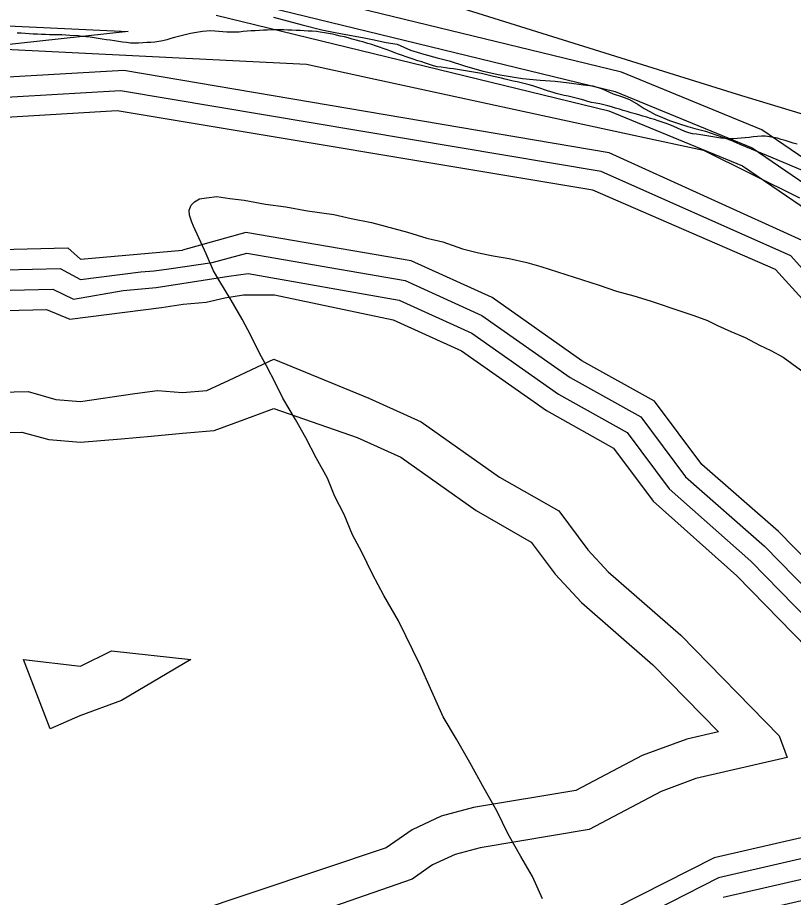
# Model space of a CAD drawing. Extents: x 2206922 to 2357709, y 510027 to 673830.
# Drawn here: x 2300471 to 2301996, y 577805 to 579534 of the extents above; entities that cross this region are included whole.
import ezdxf

# ---------------------------------------------------------------- set-up
doc = ezdxf.new("R2010")
doc.units = 0
for name, color, linetype in [('Exist Boundary Land Use Reservation Military US Department of Defense', 7, 'Continuous'), ('Exist Boundary Political City Limit New', 7, 'Continuous'), ('Exist Hydrographic Buffer Line', 7, 'Continuous'), ('Exist Hydrographic Lake Shore', 7, 'Continuous'), ('Exist Hydrographic Misc Water Feature', 7, 'Continuous'), ('Exist Hydrographic River Shore', 7, 'Continuous'), ('Exist Road Non-System Type 51', 7, 'Continuous'), ('Map Preparation Boundary City Limit Buffer Line', 7, 'Continuous')]:
    doc.layers.add(name, color=color, linetype=linetype)

msp = doc.modelspace()

# ---------------------------------------------------------------- linework, layer by layer
at = {"layer": 'Exist Boundary Land Use Reservation Military US Department of Defense'}
msp.add_line((2301158.7, 579416.3), (2301685.2, 579302.1), dxfattribs=at)
for points in [[(2300262.3, 579480.8), (2301038.8, 579442.3), (2301158.7, 579416.3)], [(2301685.2, 579302.1), (2301819.2, 579273.1), (2302008.2, 579179.9)]]:
    msp.add_lwpolyline(points, dxfattribs=at)
at = {"layer": 'Exist Boundary Political City Limit New'}
for points in [[(2301445.2, 579409.1), (2301437.5, 579410.9), (2301429.8, 579412.8), (2301422, 579414.8), (2301406.5, 579418.5), (2301398.8, 579420.3), (2301391, 579422.1), (2301383, 579423.8), (2301375.2, 579425.4), (2301367.2, 579426.8), (2301359.5, 579428.2), (2301351.5, 579429.5), (2301343.8, 579430.8), (2301335.8, 579431.9), (2301327.8, 579433.1), (2301320, 579434.2), (2301312, 579435.4), (2301304, 579436.4), (2301296, 579437.3), (2301288.5, 579439.4), (2301280.8, 579441.8), (2301273.2, 579444.2), (2301265.5, 579446.8), (2301258, 579449.2), (2301250.5, 579451.8), (2301242.8, 579454.4), (2301235.2, 579457), (2301227.8, 579459.6), (2301220.2, 579462.2), (2301212.5, 579465), (2301205, 579467.8), (2301197.5, 579470.4), (2301190, 579473.2), (2301182.5, 579476), (2301175, 579478.6), (2301167.2, 579480.9), (2301159.8, 579483.2), (2301152, 579485.5), (2301144.2, 579487.7), (2301136.5, 579489.8), (2301129, 579491.9), (2301121.2, 579493.9), (2301113.5, 579495.9), (2301105.5, 579497.8), (2301097.8, 579499.6), (2301090, 579501.4), (2301082.2, 579502.9), (2301074.2, 579504.3), (2301066.2, 579505.5), (2301058.5, 579506.4), (2301050.5, 579507.1), (2301042.5, 579507.6), (2301034.5, 579508.1), (2301026.5, 579508.6), (2301018.5, 579508.9), (2301010.5, 579509.3), (2301002.5, 579509.6), (2300994.5, 579509.8), (2300986.5, 579509.9), (2300978.5, 579509.9), (2300970.5, 579509.7), (2300962.5, 579509.4), (2300954.5, 579509), (2300946.5, 579508.6), (2300938.5, 579508.2), (2300930.5, 579507.7), (2300914.5, 579506.4), (2300906.5, 579505.6), (2300898.8, 579505.1), (2300890.8, 579505.2), (2300882.8, 579505.6), (2300874.8, 579506.1), (2300866.8, 579506.7), (2300858.8, 579507.4), (2300850.8, 579507.8), (2300842.8, 579507.6), (2300834.8, 579506.7), (2300826.8, 579505.5), (2300819, 579504.1), (2300811.2, 579502.4), (2300803.2, 579500.5), (2300795.5, 579498.8), (2300787.8, 579496.9), (2300780, 579495.1), (2300772.2, 579493.1), (2300764.5, 579490.6), (2300757, 579488.4), (2300749, 579486.8), (2300741.2, 579485.8), (2300733.2, 579485.2), (2300725.2, 579484.8), (2300717.2, 579484.2), (2300709.2, 579483.6), (2300701.2, 579483.4), (2300693.2, 579483.9), (2300685.2, 579484.8), (2300677.2, 579485.8), (2300669.5, 579486.9)], [(2300669.5, 579486.9), (2300661.5, 579488.1), (2300653.5, 579489.3), (2300645.8, 579490.6), (2300637.8, 579491.8), (2300629.8, 579493.1), (2300622, 579494.2), (2300614, 579495.3), (2300606, 579496.2), (2300598.2, 579497.1), (2300590.2, 579497.9), (2300574.2, 579499.1), (2300566.2, 579499.6), (2300558.2, 579500), (2300550.2, 579500.1), (2300542.2, 579500.1), (2300534.2, 579500.3), (2300526.2, 579500.6), (2300518.2, 579500.9), (2300510.2, 579501.3), (2300502.2, 579501.7), (2300494.2, 579502.1), (2300478.2, 579503.1), (2300470.2, 579503.7)], [(2302003.2, 579285.2), (2301995.5, 579287.4), (2301987.8, 579289.7), (2301980, 579292.1), (2301972.2, 579294.5), (2301964.5, 579296.8), (2301956.8, 579298.6), (2301949, 579299.9), (2301941.2, 579300.6), (2301933.2, 579300.6), (2301925.2, 579300.1), (2301917.2, 579299.3), (2301909.2, 579298.3), (2301901.2, 579297.4), (2301893.2, 579296.7), (2301885.2, 579296.2), (2301877.2, 579295.8), (2301869.2, 579295.6), (2301861.2, 579296.1), (2301853.2, 579297), (2301845.5, 579298.2), (2301837.5, 579299.6), (2301829.5, 579301), (2301821.8, 579302.4), (2301813.8, 579303.6), (2301805.8, 579304.6), (2301797.8, 579305.8), (2301790.2, 579307.6), (2301782.8, 579310.4), (2301775.2, 579313.6), (2301768, 579316.9), (2301760.8, 579320.2), (2301753.2, 579323.2), (2301745.8, 579325.9), (2301738.2, 579328.5), (2301730.5, 579331.1), (2301723, 579333.5), (2301715.2, 579335.9), (2301707.8, 579338.2), (2301700, 579340.4), (2301692.2, 579342.6), (2301684.8, 579344.8), (2301677, 579347), (2301669.2, 579349.3), (2301661.5, 579351.6), (2301654, 579353.9), (2301646.2, 579356.2), (2301638.5, 579358.6), (2301631, 579360.8), (2301623.2, 579362.8), (2301615.5, 579364.6), (2301607.5, 579365.6), (2301599.5, 579366.9), (2301592, 579369.1), (2301584.2, 579371.6), (2301576.8, 579373.9), (2301569, 579375.9), (2301561, 579377.7), (2301553.2, 579379.4), (2301545.5, 579381), (2301537.8, 579382.8), (2301530, 579384.9), (2301522.2, 579387.2), (2301514.8, 579389.6), (2301507, 579392.2), (2301499.5, 579394.8), (2301492, 579397.3), (2301484.2, 579399.7), (2301476.5, 579401.9), (2301468.8, 579403.8), (2301461, 579405.6), (2301453.2, 579407.4), (2301445.2, 579409.1)]]:
    msp.add_lwpolyline(points, dxfattribs=at)
at = {"layer": 'Exist Hydrographic Buffer Line'}
for points in [[(2300867.3, 579578.6), (2301645.5, 579388.8), (2301915.1, 579278), (2302124, 579135.4), (2302277, 578931.1), (2302463.4, 578496.9), (2302527.4, 578430.9), (2302677.5, 578176), (2303727.1, 577108.2), (2303903.9, 576918.9), (2304150.2, 576693.6), (2304426.2, 576456.1), (2304701.8, 576152.7), (2304792.4, 576024), (2304953.6, 575800.4), (2305360.8, 575344.7), (2305655.5, 574989.7), (2307819.2, 572880.8), (2307961.3, 572692.2), (2308367.4, 572421.9), (2308632.6, 572285.3)], [(2298714.2, 579151.8), (2299749.7, 579456.5), (2299793.2, 579479.6), (2300160.7, 579531.3), (2300688.5, 579506.8), (2299993.8, 579430.6), (2298714.2, 579151.8)], [(2300861.5, 579538.8), (2301633.4, 579350.6), (2301895.8, 579242.6), (2302096, 579106.1), (2302242.4, 578911), (2302414.8, 578475.1)], [(2302414.8, 578475.1), (2302210.6, 578878.7), (2302020.3, 579092.6), (2301634, 579268.3), (2300680.3, 579429.8), (2299996.2, 579390.7), (2298712.6, 579072.3), (2298419, 578965.6), (2298286.9, 578918), (2297491.3, 578659.1), (2297164.7, 578438.7), (2296987.7, 578276.6), (2296680.1, 578092.4)], [(2307829.6, 572652.2), (2307342.6, 573143.5), (2306887.4, 573566), (2306818.1, 573617.1), (2306459.1, 573968.1), (2306180.6, 574206.8), (2305802.9, 574593.9), (2305700.4, 574650.5), (2305686.8, 574691.9), (2305256.8, 575202.8), (2305037.8, 575466.2), (2304918.7, 575590.8), (2304581.4, 575980.1), (2304050.1, 576582.4), (2303274.6, 577333.7), (2302654.1, 577998.3), (2302595.7, 578079.2), (2302513.2, 578191.5), (2302174.9, 578860.6), (2301990.8, 579065.7), (2301618, 579231.6), (2300673.5, 579390.2), (2299998.5, 579350.7)], [(2300173.6, 579031.6), (2300555.2, 579040.7), (2300595, 579019.2), (2300713.3, 579034.1), (2300739.8, 579036.2), (2300768.4, 579040.2), (2300854, 579052.5), (2300922, 579070.7), (2301233.3, 579017.3), (2301384, 578948.7), (2301557.1, 578826.7), (2301696.1, 578749), (2301784.1, 578631.6), (2301939.5, 578494.8), (2302176.3, 578252.8), (2302242.6, 578070.1), (2302274.3, 577900), (2301858.1, 577804.1)], [(2300176.3, 578991.6), (2300540.8, 579000.3), (2300581, 578980.3), (2300678.6, 578997.4), (2300743.9, 579003.5), (2300886.7, 579025.9), (2300924.3, 579030.8), (2301221.2, 578978.7), (2301364.1, 578913.8), (2301534.1, 578794), (2301669.2, 578718.2), (2301752.1, 578607.6), (2301912, 578465.7), (2302141.9, 578230.9), (2302204.8, 578056.5), (2302232.5, 577931.4), (2301849.1, 577843.1), (2301659, 577745.9)], [(2300178.7, 578951.6), (2300528.1, 578960), (2300574.3, 578941), (2300754.1, 578964.4), (2300796.9, 578970.8), (2300841.8, 578974.9), (2300878.5, 578983.1), (2300915.3, 578989.2), (2300976.5, 578989.2), (2301209.5, 578940.2), (2301344, 578878.9), (2301510.7, 578761.4), (2301642.4, 578687.4), (2301720.1, 578583.6), (2301884.5, 578436.5), (2302107, 578209.2), (2302167.3, 578042.9), (2302188, 578006.6), (2302190.9, 577962.8), (2301840, 577882.1), (2301646.1, 577784.3)], [(2300189.2, 578791.9), (2300492.4, 578799.1), (2300546.6, 578783.4), (2300595, 578779.1), (2300702, 578794.8), (2300746.5, 578801.3), (2300795.1, 578797.1), (2300843.5, 578801.3), (2300887.4, 578821.6), (2300974.9, 578862.6), (2301161.9, 578786), (2301264.3, 578739.5), (2301418.5, 578630.6), (2301534.7, 578564.2), (2301591.7, 578487.8), (2301632.1, 578444.5), (2301774.6, 578320.1), (2301968.2, 578122.2), (2301983.8, 578079.4), (2301804.4, 578038), (2301736.3, 578012.8), (2301594.4, 577937.8), (2301380.7, 577902.1), (2301331.3, 577889.1), (2301287, 577868.5), (2301247, 577840.5), (2300830, 577695.3)], [(2300194.3, 578711.9), (2300479.5, 578718.8), (2300532.4, 578704.7), (2300595, 578699.1), (2300674.7, 578706.2), (2300733.6, 578711.5), (2300795.1, 578717), (2300857.4, 578722.6), (2300916.3, 578744), (2300974.9, 578765.3), (2301138.4, 578708.9), (2301224.3, 578669.8), (2301372.5, 578565.2), (2301480.8, 578502.6), (2301527.8, 578439.8), (2301579.6, 578384.3), (2301719.9, 578261.9), (2301848.5, 578130.3), (2301786.3, 578115.9), (2301699, 578083.6), (2301568.4, 578014.6), (2301367.6, 577981), (2301303.8, 577964.3), (2301247, 577937.7), (2301195.6, 577901.7), (2300806.4, 577771.8)], [(2300535.5, 578136.1), (2300482.8, 578271.9), (2300595, 578259.1), (2300656.1, 578289.2), (2300811.5, 578272.4), (2300675.8, 578191.9), (2300593.5, 578161.3), (2300535.5, 578136.1)]]:
    msp.add_lwpolyline(points, dxfattribs=at)
at = {"layer": 'Exist Hydrographic Lake Shore'}
for points in [[(2301427.1, 577625.9), (2301685, 577669.1), (2301867.1, 577765.1), (2302316, 577868.6), (2302305.1, 578068.3), (2302280.1, 578083.7), (2302211, 578274.5), (2301967, 578523.9), (2301816.1, 578655.6), (2301723, 578779.8), (2301580, 578859.4), (2301404.1, 578983.5), (2301245, 579055.8), (2300920, 579111.6), (2300795.1, 579077.1)], [(2299971, 579050.3), (2300170.9, 579071.5), (2300570, 579081.1), (2300595, 579059.1), (2300795.1, 579077.1)]]:
    msp.add_lwpolyline(points, dxfattribs=at)
at = {"layer": 'Exist Hydrographic Misc Water Feature'}
for points in [[(2300974.5, 579535.1), (2301030.7, 579519.8), (2301069.1, 579509.9), (2301088.7, 579506.2), (2301109, 579502.3), (2301149, 579495.1), (2301169.1, 579491.2), (2301195.4, 579485.3), (2301217.3, 579481.5), (2301243.3, 579469.9), (2301269.4, 579462.4), (2301295.6, 579454.7), (2301319.8, 579448.7), (2301349.6, 579439.3), (2301383.6, 579429.3), (2301415.6, 579422.1), (2301439.6, 579418.1), (2301463.6, 579414.4), (2301498, 579410.9), (2301527.8, 579409.3), (2301555.6, 579405.5), (2301583.5, 579401.7), (2301602, 579399.7), (2301620, 579394.1), (2301641.8, 579384.4), (2301658, 579378.7), (2301674, 579372.7), (2301690.6, 579362.9), (2301702.5, 579355), (2301714.1, 579349.1), (2301724.2, 579343.2), (2301738.5, 579337.4), (2301752.5, 579331.6), (2301770.5, 579325.7), (2301788.4, 579320.1), (2301802.5, 579316), (2301823, 579310.5)], [(2301823, 579310.5), (2301856.7, 579298.9), (2301872.7, 579292.8), (2301890.9, 579285.2), (2301943, 579263.6), (2302013.5, 579234.4)], [(2301502.9, 577801.9), (2301483.1, 577845.4), (2301460.3, 577885.3), (2301435.7, 577928.8), (2301413.1, 577974.7), (2301388.5, 578018.6), (2301360.2, 578069.9), (2301333.8, 578115.6), (2301307.5, 578159.4), (2301282.7, 578215), (2301262.4, 578261), (2301219.6, 578348.2), (2301190.9, 578397.9), (2301168.5, 578439.8), (2301148, 578483.5), (2301129.5, 578517.4), (2301113.1, 578557.2), (2301094.9, 578592.8), (2301080.3, 578628.7), (2301058.2, 578668.5), (2301037.5, 578708.1), (2301017.2, 578744), (2300992.8, 578785.9), (2300978.4, 578815.5), (2300960.4, 578849.5), (2300947.7, 578873.3), (2300929.4, 578908.9), (2300913, 578941), (2300890.9, 578978.4), (2300866.5, 579018.2), (2300856.2, 579035.9), (2300841.9, 579069.7), (2300817.2, 579123.7), (2300813.6, 579131.6), (2300809, 579145.6), (2300808.8, 579155.4), (2300812.7, 579165.4), (2300818.9, 579171.7), (2300828.7, 579177.5), (2300842.7, 579179.9), (2300862.8, 579182.2), (2300888.4, 579178.3), (2300916.7, 579174.8), (2300958.7, 579167.3), (2300998.7, 579161.7), (2301040.8, 579154.1), (2301092.6, 579146.7), (2301127.1, 579139.1), (2301167.1, 579131.5), (2301237.4, 579111.9), (2301275.3, 579100.6), (2301307.3, 579092.9), (2301345.5, 579079.4), (2301377.2, 579071.8), (2301405.7, 579065.9), (2301437.5, 579060.3), (2301472, 579052.7), (2301499.9, 579044.8), (2301614.1, 579008.2), (2301648.3, 578996.5), (2301682.4, 578987), (2301714.4, 578977.3), (2301776.7, 578956.1), (2301800.5, 578948.5), (2301826.9, 578938.4), (2301847, 578928.9), (2301873.1, 578916.9), (2301900.9, 578905.4), (2301929.2, 578889.8), (2301951.4, 578879.9), (2301975.6, 578866.2), (2302043.9, 578816.9)]]:
    msp.add_lwpolyline(points, dxfattribs=at)
at = {"layer": 'Exist Hydrographic River Shore'}
for points in [[(2308936.9, 572246.2), (2308843.3, 572269.7), (2308644.3, 572320.4), (2308394.7, 572457), (2307993.3, 572716.3), (2307849.1, 572907.3), (2305686.2, 575015.3), (2305391.1, 575370.9), (2304986.2, 575823.8), (2304825.2, 576047), (2304733.1, 576177.8), (2304454.1, 576484.9), (2304177, 576723), (2303933, 576946.2), (2303756.1, 577136), (2302712.1, 578196.3), (2302559, 578455.9), (2302500.1, 578512.6), (2302312.1, 578951.3), (2302152.1, 579164.7), (2301934, 579313.4), (2301658, 579426.9), (2300873, 579618.3)], [(2305665.1, 574624), (2305656.1, 574666.2), (2305226.1, 575177.1), (2305007.1, 575440.6), (2304889.2, 575563.9), (2304551, 575953.9), (2304020.2, 576555.9), (2303246.1, 577305.6), (2302623.1, 577972.8), (2302563.1, 578055.8), (2302479, 578170.5), (2302139, 578842.6), (2301961, 579038.8), (2301602, 579194.9), (2300666.9, 579350.8), (2300000.9, 579310.8), (2298731.7, 578994.6), (2298446.2, 578890.4), (2298312.9, 578842.3)]]:
    msp.add_lwpolyline(points, dxfattribs=at)
at = {"layer": 'Exist Road Non-System Type 51'}
msp.add_lwpolyline([(2300540.6, 579803.8), (2300616.3, 579777), (2300730, 579748), (2301262.6, 579578.5), (2301885.6, 579383.4), (2302823.8, 579099)], dxfattribs=at)
at = {"layer": 'Map Preparation Boundary City Limit Buffer Line'}
for points in [[(2301445.2, 579409.1), (2301437.5, 579410.9), (2301429.8, 579412.8), (2301422, 579414.8), (2301406.5, 579418.5), (2301398.8, 579420.3), (2301391, 579422.1), (2301383, 579423.8), (2301375.2, 579425.4), (2301367.2, 579426.8), (2301359.5, 579428.2), (2301351.5, 579429.5), (2301343.8, 579430.8), (2301335.8, 579431.9), (2301327.8, 579433.1), (2301320, 579434.2), (2301312, 579435.4), (2301304, 579436.4), (2301296, 579437.3), (2301288.5, 579439.4), (2301280.8, 579441.8), (2301273.2, 579444.2), (2301265.5, 579446.8), (2301258, 579449.2), (2301250.5, 579451.8), (2301242.8, 579454.4), (2301235.2, 579457), (2301227.8, 579459.6), (2301220.2, 579462.2), (2301212.5, 579465), (2301205, 579467.8), (2301197.5, 579470.4), (2301190, 579473.2), (2301182.5, 579476), (2301175, 579478.6), (2301167.2, 579480.9), (2301159.8, 579483.2), (2301152, 579485.5), (2301144.2, 579487.7), (2301136.5, 579489.8), (2301129, 579491.9), (2301121.2, 579493.9), (2301113.5, 579495.9), (2301105.5, 579497.8), (2301097.8, 579499.6), (2301090, 579501.4), (2301082.2, 579502.9), (2301074.2, 579504.3), (2301066.2, 579505.5), (2301058.5, 579506.4), (2301050.5, 579507.1), (2301042.5, 579507.6), (2301034.5, 579508.1), (2301026.5, 579508.6), (2301018.5, 579508.9), (2301010.5, 579509.3), (2301002.5, 579509.6), (2300994.5, 579509.8), (2300986.5, 579509.9), (2300978.5, 579509.9), (2300970.5, 579509.7), (2300962.5, 579509.4), (2300954.5, 579509), (2300946.5, 579508.6), (2300938.5, 579508.2), (2300930.5, 579507.7), (2300914.5, 579506.4), (2300906.5, 579505.6), (2300898.8, 579505.1), (2300890.8, 579505.2), (2300882.8, 579505.6), (2300874.8, 579506.1), (2300866.8, 579506.7), (2300858.8, 579507.4), (2300850.8, 579507.8), (2300842.8, 579507.6), (2300834.8, 579506.7), (2300826.8, 579505.5), (2300819, 579504.1), (2300811.2, 579502.4), (2300803.2, 579500.5), (2300795.5, 579498.8), (2300787.8, 579496.9), (2300780, 579495.1), (2300772.2, 579493.1), (2300764.5, 579490.6), (2300757, 579488.4), (2300749, 579486.8), (2300741.2, 579485.8), (2300733.2, 579485.2), (2300725.2, 579484.8), (2300717.2, 579484.2), (2300709.2, 579483.6), (2300701.2, 579483.4), (2300693.2, 579483.9), (2300685.2, 579484.8), (2300677.2, 579485.8), (2300669.5, 579486.9)], [(2300669.5, 579486.9), (2300661.5, 579488.1), (2300653.5, 579489.3), (2300645.8, 579490.6), (2300637.8, 579491.8), (2300629.8, 579493.1), (2300622, 579494.2), (2300614, 579495.3), (2300606, 579496.2), (2300598.2, 579497.1), (2300590.2, 579497.9), (2300574.2, 579499.1), (2300566.2, 579499.6), (2300558.2, 579500), (2300550.2, 579500.1), (2300542.2, 579500.1), (2300534.2, 579500.3), (2300526.2, 579500.6), (2300518.2, 579500.9), (2300510.2, 579501.3), (2300502.2, 579501.7), (2300494.2, 579502.1), (2300478.2, 579503.1), (2300470.2, 579503.7)], [(2302003.2, 579285.2), (2301995.5, 579287.4), (2301987.8, 579289.7), (2301980, 579292.1), (2301972.2, 579294.5), (2301964.5, 579296.8), (2301956.8, 579298.6), (2301949, 579299.9), (2301941.2, 579300.6), (2301933.2, 579300.6), (2301925.2, 579300.1), (2301917.2, 579299.3), (2301909.2, 579298.3), (2301901.2, 579297.4), (2301893.2, 579296.7), (2301885.2, 579296.2), (2301877.2, 579295.8), (2301869.2, 579295.6), (2301861.2, 579296.1), (2301853.2, 579297), (2301845.5, 579298.2), (2301837.5, 579299.6), (2301829.5, 579301), (2301821.8, 579302.4), (2301813.8, 579303.6), (2301805.8, 579304.6), (2301797.8, 579305.8), (2301790.2, 579307.6), (2301782.8, 579310.4), (2301775.2, 579313.6), (2301768, 579316.9), (2301760.8, 579320.2), (2301753.2, 579323.2), (2301745.8, 579325.9), (2301738.2, 579328.5), (2301730.5, 579331.1), (2301723, 579333.5), (2301715.2, 579335.9), (2301707.8, 579338.2), (2301700, 579340.4), (2301692.2, 579342.6), (2301684.8, 579344.8), (2301677, 579347), (2301669.2, 579349.3), (2301661.5, 579351.6), (2301654, 579353.9), (2301646.2, 579356.2), (2301638.5, 579358.6), (2301631, 579360.8), (2301623.2, 579362.8), (2301615.5, 579364.6), (2301607.5, 579365.6), (2301599.5, 579366.9), (2301592, 579369.1), (2301584.2, 579371.6), (2301576.8, 579373.9), (2301569, 579375.9), (2301561, 579377.7), (2301553.2, 579379.4), (2301545.5, 579381), (2301537.8, 579382.8), (2301530, 579384.9), (2301522.2, 579387.2), (2301514.8, 579389.6), (2301507, 579392.2), (2301499.5, 579394.8), (2301492, 579397.3), (2301484.2, 579399.7), (2301476.5, 579401.9), (2301468.8, 579403.8), (2301461, 579405.6), (2301453.2, 579407.4), (2301445.2, 579409.1)]]:
    msp.add_lwpolyline(points, dxfattribs=at)

doc.saveas('drawing.dxf')
